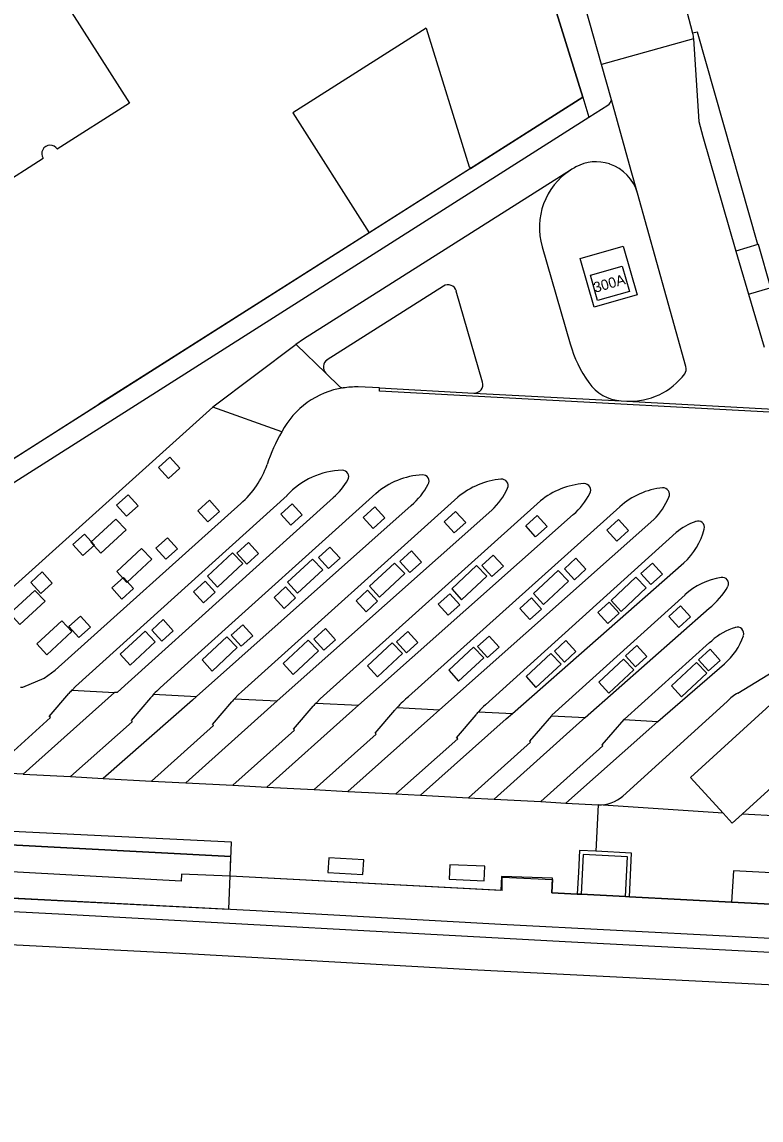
# Model space of a CAD drawing. Extents: x 194485 to 197793, y 468269 to 470822.
# Drawn here: x 194840.2 to 194926.1, y 469165.9 to 469293.5 of the extents above; entities that cross this region are included whole.
import ezdxf

# ---------------------------------------------------------------- set-up
doc = ezdxf.new("R2010")
doc.units = 0
for name, color, linetype in [('BGT grensvlak gebouwinstallatie plus 1', 7, 'Continuous'), ('BGT grensvlak kunstwerkdeel', 7, 'Continuous'), ('BGT grensvlak onbegroeid terreindeel', 7, 'Continuous'), ('BGT grensvlak overkapping op maaiveld plus 2', 7, 'Continuous'), ('BGT grensvlak pand min 1', 7, 'Continuous'), ('BGT grensvlak pand op maaiveld', 7, 'Continuous'), ('BGT grensvlak scheiding', 7, 'Continuous'), ('BGT grensvlak wegdeel', 7, 'Continuous'), ('BGT lijnelement scheiding hek', 7, 'Continuous'), ('BGT lijnelement spoor trein', 7, 'Continuous'), ('BGT tekst huisnummerreeks', 7, 'Continuous')]:
    doc.layers.add(name, color=color, linetype=linetype)

msp = doc.modelspace()

# ---------------------------------------------------------------- linework, layer by layer
at = {"layer": 'BGT grensvlak gebouwinstallatie plus 1'}
for points in [[(194851.14, 469235.76), (194848.26, 469233.07), (194849.41, 469231.79), (194852.34, 469234.52), (194851.14, 469235.76)], [(194852.43, 469228.37), (194855.35, 469231.11), (194854.15, 469232.35), (194851.28, 469229.66), (194852.43, 469228.37)], [(194862.97, 469227.84), (194865.9, 469230.58), (194864.7, 469231.82), (194861.82, 469229.12), (194862.97, 469227.84)], [(194874, 469231.11), (194871.12, 469228.42), (194872.27, 469227.13), (194875.2, 469229.87), (194874, 469231.11)], [(194881.8, 469226.68), (194884.73, 469229.42), (194883.53, 469230.65), (194880.65, 469227.96), (194881.8, 469226.68)], [(194893.08, 469230.36), (194890.2, 469227.67), (194891.35, 469226.39), (194894.28, 469229.12), (194893.08, 469230.36)], [(194900.85, 469225.82), (194903.78, 469228.56), (194902.58, 469229.8), (194899.7, 469227.1), (194900.85, 469225.82)], [(194909.88, 469225.01), (194912.81, 469227.75), (194911.61, 469228.99), (194908.73, 469226.3), (194909.88, 469225.01)], [(194839.99, 469223.49), (194842.92, 469226.23), (194841.72, 469227.47), (194838.84, 469224.78), (194839.99, 469223.49)], [(194844.86, 469223.94), (194841.98, 469221.25), (194843.13, 469219.97), (194846.05, 469222.7), (194844.86, 469223.94)], [(194854.55, 469222.75), (194851.67, 469220.06), (194852.82, 469218.78), (194855.74, 469221.51), (194854.55, 469222.75)], [(194862.34, 469218.1), (194865.27, 469220.84), (194864.07, 469222.08), (194861.19, 469219.39), (194862.34, 469218.1)], [(194873.49, 469221.67), (194870.61, 469218.98), (194871.76, 469217.7), (194874.69, 469220.44), (194873.49, 469221.67)], [(194881.55, 469217.42), (194884.48, 469220.15), (194883.28, 469221.39), (194880.4, 469218.7), (194881.55, 469217.42)], [(194892.73, 469220.88), (194889.85, 469218.18), (194891, 469216.9), (194893.93, 469219.64), (194892.73, 469220.88)], [(194901.71, 469220.15), (194898.83, 469217.46), (194899.98, 469216.17), (194902.91, 469218.91), (194901.71, 469220.15)], [(194908.44, 469215.51), (194911.37, 469218.24), (194910.17, 469219.48), (194907.29, 469216.79), (194908.44, 469215.51)], [(194918.63, 469219.08), (194915.75, 469216.39), (194916.9, 469215.11), (194919.83, 469217.85), (194918.63, 469219.08)], [(194875.78, 469194.67), (194879.85, 469194.46), (194879.96, 469196.16), (194875.91, 469196.37), (194875.78, 469194.67)], [(194893.98, 469193.72), (194894.06, 469195.42), (194889.99, 469195.58), (194889.9, 469193.89), (194893.98, 469193.72)]]:
    msp.add_lwpolyline(points, dxfattribs=at)
at = {"layer": 'BGT grensvlak kunstwerkdeel'}
for p, q in [((194905.23, 469192.14), (194904.78, 469192.16)), ((194910.39, 469191.87), (194905.23, 469192.14)), ((194910.85, 469191.85), (194910.39, 469191.87)), ((194922.71, 469191.23), (194910.85, 469191.85))]:
    msp.add_line(p, q, dxfattribs=at)
for points in [[(194618.53, 469205.52), (194618.49, 469204.82), (194685.25, 469200.27), (194704.02, 469198.83), (194730.94, 469197.38), (194829.36, 469192.23), (194867.45, 469190.24), (194895.91, 469188.66), (194936.22, 469186.56), (194972.14, 469184.8), (195050.63, 469180.64), (195050.67, 469182.11)], [(194864.44, 469194.24), (194858.8, 469194.47), (194858.74, 469193.66), (194813.58, 469196.15)], [(194904.78, 469192.16), (194901.83, 469192.32), (194901.9, 469194.02), (194895.97, 469194.2), (194895.9, 469192.6), (194864.44, 469194.24)], [(194990.98, 469187.63), (194941.7, 469190.24), (194922.71, 469191.23)]]:
    msp.add_lwpolyline(points, dxfattribs=at)
at = {"layer": 'BGT grensvlak onbegroeid terreindeel'}
for p, q in [((194881.81, 469251), (194892.77, 469250.41)), ((194909.89, 469249.5), (194910.54, 469249.46))]:
    msp.add_line(p, q, dxfattribs=at)
msp.add_lwpolyline([(194906.76, 469260.41), (194905.14, 469266.06), (194910.14, 469267.49), (194911.74, 469261.82), (194906.76, 469260.41)], dxfattribs=at)
at = {"layer": 'BGT grensvlak overkapping op maaiveld plus 2'}
msp.add_lwpolyline([(194707.9, 469201.42), (194706.83, 469201.47), (194706.76, 469198.81), (194714.67, 469198.35), (194770.11, 469195.18), (194864.29, 469190.42), (194864.59, 469198.22), (194770.55, 469202.78)], dxfattribs=at)
at = {"layer": 'BGT grensvlak pand min 1'}
msp.add_lwpolyline([(194813.41, 469279.06), (194891.75, 469328.84), (194905.44, 469284.8), (194834.52, 469239.77)], dxfattribs=at)
at = {"layer": 'BGT grensvlak pand op maaiveld'}
for p, q in [((194905.44, 469284.8), (194899.25, 469304.7)), ((194892.36, 469276.51), (194905.44, 469284.8)), ((194834.39, 469272.42), (194842.71, 469277.7)), ((194834.52, 469239.77), (194849.19, 469249.11))]:
    msp.add_line(p, q, dxfattribs=at)
for points in [[(194843.71, 469298.31), (194852.75, 469284.09), (194844.35, 469278.75)], [(194887.23, 469292.83), (194871.73, 469282.99), (194880.58, 469269.04)], [(194887.23, 469292.83), (194892.22, 469276.72), (194892.36, 469276.51)], [(194880.58, 469269.04), (194855.6, 469253.19), (194849.19, 469249.11)], [(194906.31, 469264.11), (194910.02, 469265.18), (194910.87, 469262.23), (194907.15, 469261.17), (194906.31, 469264.11)], [(194921.74, 469201.57), (194917.95, 469205.73), (194931.57, 469218.14), (194936.43, 469212.8), (194923.96, 469201.45)], [(194923.96, 469201.45), (194922.8, 469200.4), (194921.74, 469201.57)]]:
    msp.add_lwpolyline(points, dxfattribs=at)
msp.add_arc((194843.52, 469278.25), 0.975, 30.9715, 213.8988, dxfattribs=at)
at = {"layer": 'BGT grensvlak scheiding'}
msp.add_line((194904.92, 469194.7), (194904.78, 469192.16), dxfattribs=at)
for points in [[(194906.94, 469197.15), (194905.05, 469197.25), (194904.92, 469194.7)], [(194910.85, 469191.85), (194911.1, 469196.94), (194906.94, 469197.15)], [(194910.39, 469191.87), (194910.63, 469196.51), (194905.48, 469196.78), (194905.23, 469192.14)]]:
    msp.add_lwpolyline(points, dxfattribs=at)
at = {"layer": 'BGT grensvlak wegdeel'}
for p, q in [((194916.54, 469298.42), (194918.2, 469292.23)), ((194907.61, 469288.59), (194905.76, 469295.2)), ((194918.31, 469291.58), (194907.61, 469288.59)), ((194908.76, 469284.48), (194907.61, 469288.59)), ((194905.44, 469284.8), (194906.15, 469282.5)), ((194906.15, 469282.5), (194908.34, 469283.89)), ((194911.06, 469276.24), (194908.76, 469284.48)), ((194833.07, 469236.07), (194906.15, 469282.5)), ((194892.36, 469276.51), (194880.58, 469269.04)), ((194908.57, 469277.03), (194908.52, 469277.04)), ((194911.78, 469273.64), (194911.06, 469276.24)), ((194917.42, 469253.48), (194911.78, 469273.64)), ((194900.69, 469267.42), (194903.95, 469256.14)), ((194925.77, 469267.67), (194923.23, 469266.91)), ((194923.23, 469266.91), (194924.71, 469261.91)), ((194889.24, 469262.84), (194875.73, 469254.28)), ((194893.78, 469251.69), (194890.73, 469262.27)), ((194924.71, 469261.91), (194927.2, 469262.63)), ((194924.71, 469261.91), (194926.53, 469255.74)), ((194872.1, 469256.06), (194862.41, 469248.77)), ((194872.1, 469256.06), (194875.58, 469252.72)), ((194875.58, 469252.72), (194877.2, 469251.15)), ((194881.81, 469251), (194879.32, 469251.13)), ((194892.77, 469250.41), (194909.89, 469249.5)), ((194910.54, 469249.46), (194935.03, 469248.15)), ((194870.45, 469245.9), (194862.41, 469248.77)), ((194860.53, 469215.12), (194885.48, 469237.35)), ((194869.9, 469214.62), (194894.86, 469236.8)), ((194909.74, 469237.18), (194885.18, 469215.12)), ((194879.35, 469214.11), (194904.32, 469236.28)), ((194888.77, 469213.6), (194913.69, 469235.71)), ((194916.28, 469234.19), (194894.11, 469214.16)), ((194897.24, 469213.15), (194917.16, 469230.67)), ((194901.85, 469212.96), (194917.31, 469226.95)), ((194905.71, 469212.69), (194920.11, 469225.39)), ((194910.26, 469212.52), (194920.16, 469221.4)), ((194920.16, 469221.4), (194920.41, 469221.62)), ((194923.46, 469215.53), (194930.93, 469220.09)), ((194914.17, 469212.24), (194921.9, 469218.93)), ((194840.4, 469206.11), (194851.01, 469215.61)), ((194846.06, 469215.89), (194851.01, 469215.61)), ((194855.54, 469215.39), (194860.53, 469215.12)), ((194860.06, 469214.7), (194860.53, 469215.12)), ((194860.06, 469214.7), (194849.67, 469205.61)), ((194859.3, 469205.11), (194869.18, 469213.98)), ((194864.93, 469214.86), (194864.95, 469214.88)), ((194864.95, 469214.88), (194869.9, 469214.62)), ((194869.18, 469213.98), (194869.9, 469214.62)), ((194874.42, 469214.37), (194879.35, 469214.11)), ((194878.65, 469213.49), (194879.35, 469214.11)), ((194883.85, 469213.87), (194888.77, 469213.6)), ((194910.09, 469203.56), (194922.21, 469214.57)), ((194868.72, 469204.6), (194878.65, 469213.49)), ((194878.12, 469204.11), (194888.06, 469212.97)), ((194886.58, 469203.66), (194896.53, 469212.53)), ((194888.06, 469212.97), (194888.77, 469213.6)), ((194893.31, 469213.36), (194897.24, 469213.15)), ((194896.53, 469212.53), (194897.24, 469213.15)), ((194901.85, 469212.96), (194901.8, 469212.9)), ((194901.8, 469212.9), (194905.71, 469212.69)), ((194905.04, 469212.1), (194905.71, 469212.69)), ((194910.26, 469212.52), (194910.21, 469212.45)), ((194910.21, 469212.45), (194914.17, 469212.24)), ((194895.14, 469203.2), (194905.04, 469212.1)), ((194903.46, 469202.75), (194913.44, 469211.61)), ((194913.44, 469211.61), (194914.17, 469212.24)), ((194840.4, 469206.11), (194837.22, 469206.26)), ((194840.4, 469206.11), (194845.88, 469205.83)), ((194845.88, 469205.83), (194849.67, 469205.61)), ((194849.67, 469205.61), (194855.28, 469205.31)), ((194855.28, 469205.31), (194859.3, 469205.11)), ((194859.3, 469205.11), (194864.77, 469204.82)), ((194864.77, 469204.82), (194868.72, 469204.6)), ((194868.72, 469204.6), (194874.21, 469204.31)), ((194874.21, 469204.31), (194878.12, 469204.11)), ((194878.12, 469204.11), (194883.71, 469203.82)), ((194883.71, 469203.82), (194886.58, 469203.66)), ((194886.58, 469203.66), (194892.15, 469203.36)), ((194892.15, 469203.36), (194895.14, 469203.2)), ((194895.14, 469203.2), (194900.55, 469202.92)), ((194900.55, 469202.92), (194903.46, 469202.75)), ((194903.46, 469202.75), (194907.21, 469202.55)), ((194907.21, 469202.55), (194906.94, 469197.15)), ((194921.74, 469201.57), (194907.21, 469202.55)), ((194928.34, 469201.22), (194923.96, 469201.45)), ((194864.52, 469196.54), (194835.08, 469198.09)), ((194864.44, 469194.24), (194864.52, 469196.54))]:
    msp.add_line(p, q, dxfattribs=at)
for points in [[(194925.77, 469267.67), (194918.75, 469292.38), (194918.2, 469292.23)], [(194918.31, 469291.58), (194918.9, 469281.96), (194919.38, 469280.23), (194923.23, 469266.91)], [(194903.99, 469276.33), (194872.95, 469256.66), (194872.09, 469256.07), (194872.1, 469256.06)], [(194927.2, 469262.63), (194927.28, 469262.65), (194925.84, 469267.69), (194925.77, 469267.67)], [(194943.67, 469247.31), (194881.79, 469250.63), (194881.81, 469251)], [(194862.41, 469248.77), (194836.35, 469225.33), (194833.11, 469222.41), (194833.13, 469222.2), (194833.12, 469222.2)], [(194856.1, 469241.75), (194857.44, 469242.97), (194858.6, 469241.68), (194857.26, 469240.47), (194856.1, 469241.75)], [(194846.06, 469215.89), (194846.45, 469216.29), (194871.05, 469238.51)], [(194876.44, 469238.26), (194852.21, 469216.43), (194851.3, 469215.62), (194851.01, 469215.61)], [(194851.23, 469237.36), (194852.57, 469238.58), (194853.74, 469237.29), (194852.39, 469236.08), (194851.23, 469237.36)], [(194881.38, 469238.72), (194859.95, 469219.43), (194856.29, 469216.13)], [(194860.68, 469236.73), (194862.03, 469237.94), (194863.19, 469236.66), (194861.85, 469235.45), (194860.68, 469236.73)], [(194864.95, 469214.88), (194865.41, 469215.37), (194865.75, 469215.67), (194890.92, 469238.32)], [(194874.42, 469214.37), (194874.92, 469214.88), (194900.51, 469237.88)], [(194840.08, 469216.22), (194840.33, 469216.22), (194842.81, 469217.27), (194844.1, 469218.18), (194865.67, 469237.58)], [(194870.32, 469236.33), (194871.66, 469237.54), (194872.82, 469236.26), (194871.48, 469235.05), (194870.32, 469236.33)], [(194879.91, 469235.96), (194881.25, 469237.18), (194882.42, 469235.9), (194881.08, 469234.68), (194879.91, 469235.96)], [(194889.31, 469235.44), (194890.65, 469236.66), (194891.82, 469235.38), (194890.48, 469234.16), (194889.31, 469235.44)], [(194898.79, 469234.97), (194900.13, 469236.19), (194901.29, 469234.91), (194899.95, 469233.69), (194898.79, 469234.97)], [(194908.24, 469234.49), (194909.58, 469235.71), (194910.75, 469234.43), (194909.4, 469233.21), (194908.24, 469234.49)], [(194846.17, 469232.8), (194847.51, 469234.02), (194848.67, 469232.74), (194847.33, 469231.52), (194846.17, 469232.8)], [(194855.82, 469232.37), (194857.16, 469233.58), (194858.32, 469232.3), (194856.98, 469231.09), (194855.82, 469232.37)], [(194865.23, 469231.81), (194866.57, 469233.03), (194867.73, 469231.75), (194866.39, 469230.53), (194865.23, 469231.81)], [(194874.7, 469231.29), (194876.04, 469232.51), (194877.21, 469231.22), (194875.86, 469230.01), (194874.7, 469231.29)], [(194884.17, 469230.83), (194885.51, 469232.05), (194886.68, 469230.77), (194885.33, 469229.55), (194884.17, 469230.83)], [(194893.69, 469230.36), (194895.03, 469231.58), (194896.2, 469230.3), (194894.86, 469229.08), (194893.69, 469230.36)], [(194903.3, 469229.98), (194904.64, 469231.2), (194905.8, 469229.92), (194904.46, 469228.7), (194903.3, 469229.98)], [(194912.18, 469229.43), (194913.53, 469230.65), (194914.69, 469229.36), (194913.35, 469228.15), (194912.18, 469229.43)], [(194841.26, 469228.39), (194842.6, 469229.61), (194843.76, 469228.33), (194842.42, 469227.11), (194841.26, 469228.39)], [(194850.69, 469227.75), (194852.04, 469228.97), (194853.2, 469227.69), (194851.86, 469226.47), (194850.69, 469227.75)], [(194860.18, 469227.32), (194861.52, 469228.54), (194862.68, 469227.26), (194861.34, 469226.04), (194860.18, 469227.32)], [(194869.55, 469226.65), (194870.89, 469227.87), (194872.05, 469226.59), (194870.71, 469225.37), (194869.55, 469226.65)], [(194879.08, 469226.26), (194880.42, 469227.48), (194881.58, 469226.2), (194880.24, 469224.98), (194879.08, 469226.26)], [(194888.63, 469225.86), (194889.97, 469227.08), (194891.13, 469225.8), (194889.79, 469224.58), (194888.63, 469225.86)], [(194898.11, 469225.37), (194899.46, 469226.59), (194900.62, 469225.3), (194899.28, 469224.09), (194898.11, 469225.37)], [(194907.17, 469224.89), (194908.51, 469226.11), (194909.67, 469224.83), (194908.33, 469223.61), (194907.17, 469224.89)], [(194915.44, 469224.44), (194916.79, 469225.66), (194917.95, 469224.38), (194916.61, 469223.16), (194915.44, 469224.44)], [(194845.7, 469223.26), (194847.04, 469224.48), (194848.2, 469223.2), (194846.86, 469221.98), (194845.7, 469223.26)], [(194855.33, 469222.85), (194856.67, 469224.07), (194857.83, 469222.78), (194856.49, 469221.57), (194855.33, 469222.85)], [(194864.56, 469222.27), (194865.9, 469223.48), (194867.06, 469222.2), (194865.72, 469220.98), (194864.56, 469222.27)], [(194874.17, 469221.81), (194875.51, 469223.03), (194876.68, 469221.74), (194875.33, 469220.53), (194874.17, 469221.81)], [(194883.76, 469221.49), (194885.1, 469222.71), (194886.26, 469221.43), (194884.92, 469220.21), (194883.76, 469221.49)], [(194893.2, 469220.94), (194894.54, 469222.16), (194895.7, 469220.87), (194894.36, 469219.66), (194893.2, 469220.94)], [(194902.13, 469220.41), (194903.47, 469221.63), (194904.63, 469220.35), (194903.29, 469219.13), (194902.13, 469220.41)], [(194910.39, 469219.85), (194911.73, 469221.07), (194912.89, 469219.79), (194911.55, 469218.57), (194910.39, 469219.85)], [(194918.88, 469219.41), (194920.22, 469220.63), (194921.39, 469219.34), (194920.04, 469218.13), (194918.88, 469219.41)], [(194836.69, 469206.49), (194843.55, 469212.68), (194843.41, 469212.82), (194845.7, 469215.48)], [(194855.2, 469214.99), (194852.92, 469212.33), (194853.06, 469212.2), (194845.88, 469205.83)], [(194855.28, 469205.31), (194862.51, 469211.75), (194862.37, 469211.88), (194864.65, 469214.53)], [(194864.77, 469204.82), (194871.93, 469211.24), (194871.8, 469211.35), (194874.1, 469214.01)], [(194874.21, 469204.31), (194881.4, 469210.77), (194881.28, 469210.89), (194883.59, 469213.54)], [(194883.71, 469203.82), (194890.89, 469210.21), (194890.76, 469210.34), (194893.02, 469213)], [(194901.8, 469212.9), (194899.23, 469209.93), (194899.36, 469209.84), (194892.15, 469203.36)], [(194910.21, 469212.45), (194907.63, 469209.51), (194907.77, 469209.4), (194900.55, 469202.92)], [(194992.2, 469191.23), (194922.94, 469194.86), (194922.71, 469191.23)]]:
    msp.add_lwpolyline(points, dxfattribs=at)
for centre, radius, start, end in [((194915.65, 469291.46), 2.67, 2.5186, 16.7758), ((194907.85, 469284.67), 0.923, 301.8913, 348.1894), ((194908.38, 469269.64), 8, 123.2415, 196.1039), ((194908.33, 469269.73), 7.89, 117.9706, 123.2859), ((194906.97, 469272.28), 5.01, 71.9646, 117.9762), ((194906.97, 469272.29), 5, 15.6776, 71.3715), ((194889.77, 469261.99), 1, 16.1561, 122.3294), ((194918.37, 469260.31), 15.01, 196.1075, 215.3475), ((194876.27, 469253.44), 0.999, 122.3106, 226.0796), ((194916.45, 469253.21), 1, 325.5531, 15.5889), ((194910.9, 469257.43), 7.97, 267.3978, 323.1403), ((194879.12, 469241.33), 9.81, 99.0194, 152.2076), ((194877.55, 469251.52), 0.507, 226.4798, 274.3623), ((194879.55, 469235.07), 16.06, 90.8162, 97.0266), ((194892.83, 469251.41), 0.999, 267.0666, 16.2513), ((194910.23, 469254.5), 5.01, 215.0426, 266.0829), ((194885.47, 469236.83), 17.55, 148.8721, 162.5107), ((194858.8, 469245.51), 10.5, 310.876, 341.0279), ((194877.71, 469232.4), 9.04, 91.5389, 137.4955), ((194877.49, 469240.7), 0.737, 329.8663, 91.6646), ((194887.16, 469232.19), 8.71, 92.537, 131.5015), ((194886.83, 469240.16), 0.738, 330.9999, 94.301), ((194871.43, 469244.08), 7.67, 310.7128, 330.7688), ((194879.96, 469243.86), 8.54, 310.2795, 331.6137), ((194896.8, 469231.27), 9.18, 95.4796, 129.8073), ((194889.73, 469242.43), 7.61, 312.3452, 336.1292), ((194895.98, 469239.64), 0.769, 337.2477, 94.5376), ((194906.2, 469230.88), 9.02, 94.0379, 129.1189), ((194905.6, 469239.13), 0.748, 329.4728, 92.2151), ((194915.5, 469230.94), 8.49, 95.3222, 132.7011), ((194914.74, 469238.62), 0.772, 335.8389, 92.2432), ((194898.99, 469242.4), 8.12, 311.0281, 333.3021), ((194907.96, 469241.47), 8.12, 314.8447, 337.0855), ((194921.34, 469228.02), 7.98, 110.4622, 129.3479), ((194918.81, 469234.79), 0.749, 345.3648, 110.6095), ((194911.79, 469236.61), 8.01, 312.1337, 345.4766), ((194922.73, 469221.04), 8.03, 98.691, 132.5424), ((194921.65, 469228.27), 0.718, 333.1567, 100.3335), ((194915.02, 469231.94), 8.3, 307.8692, 331.1987), ((194925.64, 469215.54), 8.02, 107.9844, 130.6955), ((194923.39, 469222.46), 0.75, 340.5082, 107.9865), ((194916.57, 469224.87), 7.99, 311.8815, 340.4724), ((194851.21, 469211.01), 7.1, 136.5473, 140.9828), ((194863.37, 469208.3), 10.56, 137.8341, 140.6786), ((194863.06, 469208.57), 10.15, 131.8219, 137.7948), ((194895.27, 469203.09), 15.7, 130.0068, 136.6565), ((194927.21, 469209.38), 7.21, 121.4051, 133.9886), ((194870.43, 469210.05), 7.31, 138.8379, 142.2292), ((194876.01, 469212.65), 2.34, 132.7075, 144.6323), ((194888.41, 469209.9), 6.05, 138.9841, 142.9735), ((194902.35, 469205.17), 12.2, 132.5261, 137.8327), ((194884.91, 469219.82), 10.6, 319.9052, 322.4305), ((194907.33, 469206.81), 4.27, 268.4423, 310.3063)]:
    msp.add_arc(centre, radius, start, end, dxfattribs=at)
at = {"layer": 'BGT lijnelement scheiding hek'}
for p, q in [((194813.71, 469199.21), (194864.52, 469196.54)), ((194896.07, 469192.59), (194864.44, 469194.24)), ((194901.83, 469192.32), (194904.78, 469192.16)), ((194904.78, 469192.16), (194905.23, 469192.14)), ((194905.23, 469192.14), (194910.39, 469191.87)), ((194910.39, 469191.87), (194910.85, 469191.85)), ((194910.85, 469191.85), (194922.71, 469191.23))]:
    msp.add_line(p, q, dxfattribs=at)
for points in [[(194896.07, 469192.59), (194896.07, 469194.14), (194901.9, 469193.88), (194901.83, 469192.32)], [(194922.71, 469191.23), (194941.7, 469190.24), (194944.07, 469190.12), (194990.98, 469187.63)]]:
    msp.add_lwpolyline(points, dxfattribs=at)
at = {"layer": 'BGT lijnelement spoor trein'}
for points in [[(194485.41, 469198.38), (194499.42, 469200.72), (194511.84, 469202.55), (194520.26, 469203.65), (194537.7, 469205.3), (194547.47, 469205.74), (194558.43, 469206.05), (194574.78, 469206.08), (194581.84, 469205.88), (194638.55, 469201.76), (194670.19, 469199.37), (194687.12, 469198.19), (194712.15, 469196.69), (194845.22, 469189.82), (194903.37, 469186.64), (195079.3, 469177.53), (195154.77, 469173.52), (195161.67, 469173.09), (195179.76, 469171.58), (195199.85, 469169.49), (195213.65, 469167.78)], [(194649.1, 469196.21), (194671.8, 469195.07), (194727.35, 469192.02), (194743.19, 469191.3), (194763.09, 469190.18), (194860.06, 469185.23), (194892.44, 469183.39), (194979.11, 469179.01), (195069.42, 469174.18), (195101.15, 469172.59), (195118.55, 469171.62), (195184.18, 469167.45), (195213.5, 469165.9)]]:
    msp.add_lwpolyline(points, dxfattribs=at)

# ---------------------------------------------------------------- texts
at = {"layer": 'BGT tekst huisnummerreeks'}
msp.add_text('300A', height=1.2, rotation=16, dxfattribs=at).set_placement((194906.87, 469262.06))

doc.saveas('drawing.dxf')
